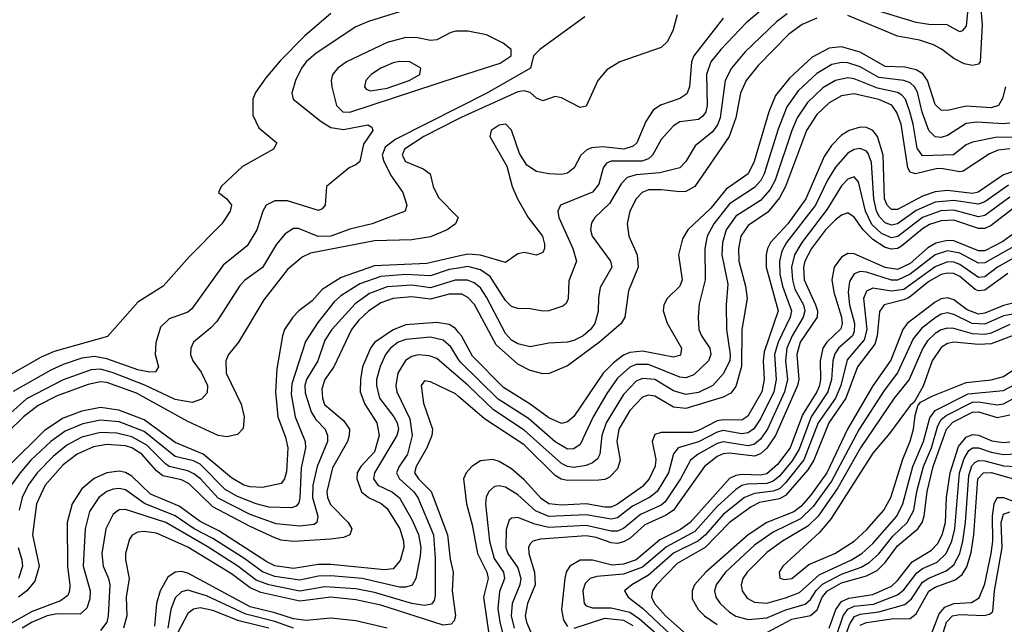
# Model space of a CAD drawing. Header units: inches. Extents: x 501365 to 657855, y 482276 to 547543.
# Tile 344 of 656: x 608590 to 611753, y 497303 to 499246. Entities that reach past the tile are written whole.
import ezdxf

# ---------------------------------------------------------------- set-up
doc = ezdxf.new("R2010")
doc.units = ezdxf.units.IN
doc.header["$MEASUREMENT"] = 0
doc.layers.add('A6409', color=7, linetype='Continuous')
doc.layers.add('A6419', color=7, linetype='Continuous')

msp = doc.modelspace()

# ---------------------------------------------------------------- linework, layer by layer
at = {"layer": 'A6409', "color": 5}
for points, elevation in [([(609590, 499265.4), (609505.8, 499194.2), (609426.5, 499113.5), (609381, 499059), (609348, 499012), (609339.5, 498990), (609338.8, 498938.8), (609358.4, 498898.4), (609416.5, 498850), (609405.3, 498830), (609305.5, 498774.5), (609237, 498710), (609228.2, 498690), (609255.5, 498670), (609270.2, 498650), (609266, 498630), (609239.2, 498590), (609135.1, 498484.9), (609051.3, 498390), (608970, 498337.8), (608872.5, 498227.5), (608700.4, 498179.6), (608659.1, 498160.9), (608544.2, 498095.8)], 2120), ([(609810, 499270.7), (609710, 499239.7), (609670, 499222.5), (609542.2, 499137.8), (609510.1, 499110), (609495, 499090), (609475.8, 499050), (609464.2, 499010), (609468.2, 498990), (609558.1, 498918.1), (609590, 498898.8), (609630, 498893.3), (609708.1, 498908.1), (609720.7, 498900.7), (609724.4, 498890), (609694.3, 498845.7), (609682.6, 498790), (609670, 498779.1), (609648.4, 498770), (609575.8, 498710), (609571.3, 498650), (609562, 498638), (609550, 498632.3), (609450, 498663.4), (609410, 498663.3), (609382.2, 498650), (609370.6, 498630), (609352.3, 498570), (609321, 498519), (609243.4, 498456.6), (609143.3, 498316.7), (609130, 498305.9), (609070, 498284.8), (609042.6, 498257.4), (609027, 498207), (609025.6, 498170), (609036.3, 498130), (609026.3, 498113.7), (609007, 498113), (608970, 498120.9), (608870, 498155.5), (608830, 498163.2), (608790, 498157.6), (608730, 498138.1), (608690, 498119.8), (608569.2, 498050.8)], 2140), ([(610000, 499208.8), (609991.1, 499208.9), (609975.4, 499204.6), (609930, 499180.6), (609910, 499178.6), (609867.5, 499187.5), (609830, 499188.7), (609770, 499172.8), (609639.8, 499110), (609611.7, 499090), (609595.3, 499070), (609590.8, 499050), (609593.1, 499030), (609608.1, 498970), (609627.8, 498950), (609650, 498948.7), (610000, 499062.7)], 2160), ([(610000, 498963.9), (609798.6, 498861.4), (609763.8, 498836.2), (609754.1, 498810), (609759.9, 498790), (609783.8, 498743.8), (609820.7, 498690), (609834, 498650), (609828.4, 498630), (609722, 498590), (609650, 498572.6), (609590, 498550), (609549.2, 498549.2), (609485.4, 498574.6), (609470, 498574.9), (609442.6, 498557.4), (609415.2, 498524.8), (609370, 498449.3), (609312.5, 498407.5), (609296.4, 498390), (609223.8, 498276.2), (609204.6, 498255.4), (609148.6, 498210), (609139.5, 498190), (609139.2, 498170), (609146.2, 498150), (609172.8, 498112.8), (609193.1, 498070), (609192.8, 498047.2), (609173.6, 498026.4), (609143.9, 498016.1), (609090, 498024.8), (608991.8, 498071.8), (608890, 498111.2), (608850, 498122.4), (608819.9, 498120.1), (608730, 498088.9), (608612.4, 498027.6), (608421.9, 497858.1)], 2160), ([(610000, 498927.3), (609888.6, 498870), (609826.2, 498830), (609818.1, 498810), (609829.5, 498790), (609886.4, 498766.4), (609908.4, 498750), (609918.3, 498710), (609934.8, 498674.8), (609998, 498610), (609990.2, 498590), (609963.5, 498570), (609910, 498548.5), (609850, 498538.6), (609730, 498534.8), (609524.1, 498495.9), (609497.3, 498482.7), (609450, 498443.2), (609374.4, 498345.6), (609292.7, 498210), (609260.8, 498170), (609252.3, 498150), (609253.2, 498110), (609301.5, 498010), (609311.5, 497970), (609308, 497932), (609290, 497912.9), (609255, 497905), (609227.4, 497910), (609130, 497954.3), (608965.4, 498045.4), (608870, 498079.4), (608850, 498082.3), (608810, 498073.8), (608710, 498037.2), (608650, 498005.6), (608602.2, 497970), (608454.3, 497825.7)], 2180), ([(610000, 498485.6), (609897.4, 498462.6), (609730, 498455.2), (609622.4, 498417.6), (609561.4, 498378.6), (609530, 498342.8), (609486.5, 498310), (609467.9, 498290), (609441.2, 498250), (609434.6, 498230), (609416.1, 498123.9), (609411.5, 498050), (609419.1, 497970), (609444.2, 497904.2), (609451.1, 497870), (609446.8, 497793.2), (609440.8, 497770), (609430, 497755.3), (609370, 497742.1), (609330, 497744.3), (609310, 497750.2), (609270, 497773.8), (609179.5, 497850), (609090, 497887.2), (608990, 497960.3), (608908.6, 497991.4), (608850, 497999.4), (608790, 497987.9), (608730, 497965.2), (608670, 497926.2), (608553.6, 497810)], 2220), ([(610000, 498447.8), (609970, 498443.4), (609910, 498422.6), (609830, 498427.2), (609750, 498420.8), (609683.1, 498396.9), (609621.4, 498358.6), (609600.7, 498339.3), (609547.7, 498272.3), (609508.3, 498211.7), (609464.2, 498075.8), (609462.6, 498042.6), (609475.3, 497970), (609507.1, 497890), (609508.2, 497870), (609494.1, 497805.9), (609490, 497709.7), (609486.6, 497693.4), (609477.9, 497682.1), (609463, 497677), (609390, 497679.4), (609350, 497689.7), (609290, 497713.5), (609250, 497736.3), (609170, 497817.2), (609148.3, 497828.3), (609090, 497841.7), (608990, 497922.8), (608910, 497953.5), (608850, 497958.9), (608792.5, 497947.5), (608736.7, 497923.3), (608690.2, 497889.8), (608625.9, 497830), (608591.2, 497790), (608563, 497750)], 2240), ([(610000, 498409.1), (609989.2, 498409.2), (609910, 498383.7), (609850, 498392.3), (609770, 498386.8), (609714, 498366), (609667.2, 498332.8), (609592.7, 498250), (609570, 498215.8), (609548.2, 498150), (609511.5, 498090), (609505.9, 498070), (609506.7, 498046.7), (609526.1, 497986.1), (609541.4, 497961.4), (609571.4, 497930), (609578.9, 497910), (609578.5, 497890), (609546.1, 497810), (609532.2, 497750), (609531, 497710), (609547.7, 497650), (609544.6, 497630), (609535.9, 497624.1), (609490, 497618.5), (609414.1, 497625.9), (609330, 497655.5), (609228.1, 497708.1), (609170.7, 497770.7), (609150, 497786.7), (609130, 497796.1), (609070.4, 497810.4), (609058.3, 497818.3), (608998.5, 497878.5), (608950, 497905.4), (608902.7, 497917.3), (608850, 497919.2), (608790, 497904.6), (608741.9, 497878.1), (608697.8, 497842.2), (608645.9, 497790), (608617, 497750), (608597.6, 497710), (608588.5, 497670)], 2260), ([(610000, 498363.4), (609970, 498364), (609910, 498347.5), (609850, 498355.3), (609790.2, 498350), (609750, 498336.3), (609710, 498309.3), (609679.4, 498280.6), (609655.8, 498250), (609598.9, 498130), (609569.7, 498090), (609560.5, 498059.5), (609562.3, 498030), (609569.5, 498009.5), (609630, 497958.3), (609649.1, 497930), (609648.8, 497910), (609642.5, 497890), (609594.4, 497805.6), (609576.7, 497730), (609578.8, 497710), (609588.1, 497688.1), (609645.7, 497630), (609657.3, 497610), (609650.1, 497589.9), (609630, 497582.1), (609590, 497576.2), (609470, 497569.5), (609430, 497573.8), (609410, 497580.7), (609330, 497617), (609210, 497680.8), (609134.5, 497754.5), (609110, 497766.9), (609050, 497780.4), (609030, 497796.2), (608982.4, 497850), (608950.3, 497870), (608930, 497876.1), (608870, 497880.8), (608826.8, 497873.2), (608774.9, 497850), (608730, 497815.2), (608671.8, 497750), (608644.5, 497690), (608631.8, 497590), (608652.5, 497490), (608638.8, 497441.2), (608613.3, 497410), (608586.2, 497390)], 2280), ([(610000, 498241), (609990, 498253.1), (609970, 498266.4), (609930, 498272.7), (609830, 498265.2), (609790, 498249.3), (609730, 498208.5), (609716.4, 498190), (609691.3, 498130), (609684.6, 498090), (609684, 498050), (609698.4, 498010), (609737.3, 497950), (609744.8, 497910), (609730, 497856.7), (609685.6, 497810), (609674.1, 497790), (609673.1, 497770), (609688.2, 497728.2), (609710.6, 497710.6), (609751.3, 497691.3), (609770, 497675.2), (609810.9, 497610), (609822.4, 497570), (609823.5, 497550), (609811.8, 497508.2), (609790, 497481), (609762.3, 497477.7), (609590, 497495.2), (609550, 497494.7), (609470, 497482), (609410, 497491.3), (609383.8, 497503.8), (609230, 497602.8), (609170, 497633.1), (609102.5, 497682.5), (609010, 497720.8), (608950, 497779.2), (608930, 497790.2), (608910, 497794.7), (608870, 497789.9), (608828.9, 497771.1), (608790, 497738.3), (608758.8, 497690), (608742.5, 497630), (608743.5, 497490), (608751.3, 497428.7), (608750.4, 497410), (608744.3, 497395.7), (608721.5, 497378.5), (608630, 497344.1), (608557, 497303.1)], 2320), ([(610000, 498154.3), (609974.4, 498194.4), (609950, 498215.9), (609910, 498225.7), (609830, 498218.5), (609805.8, 498210), (609781.4, 498190), (609765.5, 498170), (609748.3, 498131.7), (609736.6, 498090), (609736.1, 498070), (609745.9, 498030), (609791.4, 497970), (609802.4, 497950), (609806.5, 497930), (609802, 497910), (609729.8, 497790), (609726.9, 497770), (609740.5, 497750), (609787.9, 497727.9), (609809.8, 497709.8), (609850, 497639.8), (609871.3, 497591.3), (609878.1, 497550), (609876.7, 497523.3), (609862.1, 497450), (609851.2, 497428.8), (609830, 497422.3), (609810, 497422.7), (609690, 497450), (609590, 497458.8), (609550, 497457.1), (609490, 497445.1), (609410, 497456.7), (609370, 497471.7), (609313.3, 497513.3), (609210, 497578.8), (609150.2, 497610.2), (609090, 497651.1), (608990.9, 497690.9), (608930, 497735.4), (608910, 497739.5), (608890, 497737), (608870, 497729.9), (608844, 497710), (608814.2, 497665.8), (608800.5, 497610), (608793.6, 497490), (608816.6, 497410), (608815.3, 497384.7), (608805.7, 497354.3), (608784.8, 497335.2), (608710, 497337.1), (608677.9, 497330), (608629.7, 497310), (608598.6, 497290)], 2340), ([(610000, 498097.2), (609930, 498157.5), (609905.8, 498165.8), (609870, 498168.3), (609850, 498163.9), (609829.8, 498150.2), (609804.9, 498110), (609797.8, 498070), (609801.6, 498050), (609843.5, 497963.5), (609851.2, 497910), (609835.4, 497850), (609808.7, 497810), (609800.9, 497790), (609810.4, 497770), (609855.1, 497730), (609869.2, 497710), (609919.5, 497590), (609924.9, 497515.1), (609924.6, 497395.4), (609921.1, 497378.9), (609912.8, 497367.2), (609890, 497363.7), (609850, 497369.9), (609730, 497405.2), (609670, 497416.9), (609570, 497423.2), (609490, 497409.6), (609389.9, 497430), (609350, 497444.9), (609290.5, 497490), (609192.6, 497552.6), (609059.1, 497630), (608930, 497672.3), (608910, 497670.3), (608890, 497656.4), (608866.5, 497610), (608854.4, 497530), (608858.2, 497490), (608875.6, 497450), (608879.2, 497430), (608874.7, 497330), (608870, 497310), (608850, 497283.3)], 2360), ([(610000, 498034.9), (609990, 498043.5), (609910, 498082.3), (609890, 498085.1), (609879.3, 498070), (609886.6, 498013.4), (609916.5, 497930), (609913.9, 497910), (609898, 497870), (609864, 497810), (609858.6, 497790), (609871.5, 497770), (609911.9, 497730), (609964.6, 497590), (609972.7, 497512.7), (609982.2, 497470), (609978.7, 497410), (609990.1, 497330), (609985.8, 497314.3), (609976.2, 497303.8), (609950, 497300.4), (609750, 497364.2), (609670, 497381.8), (609590, 497389.6), (609490, 497377.8), (609364.8, 497404.8), (609330, 497420.1), (609270, 497465.2), (609130, 497551.2), (609030, 497595.4), (608990, 497601), (608970, 497598.7), (608950.9, 497589.1), (608943.1, 497576.9), (608930.1, 497530), (608929.7, 497510), (608942.2, 497450), (608932.3, 497390), (608934.6, 497330), (608923.4, 497290)], 2380), ([(608585.2, 497550), (608597.4, 497510), (608598.8, 497490), (608586.6, 497450)], 2260), ([(609770, 497290.1), (609670, 497314.4), (609590, 497322.4), (609510, 497314.7), (609470, 497320), (609410, 497339.8), (609330, 497358.8), (609130, 497467.3), (609110, 497472.1), (609090, 497470.6), (609065.8, 497454.2), (609041.8, 497410), (609029.8, 497370), (609023.3, 497296.7)], 2420), ([(609470, 497290.1), (609410, 497311.8), (609316, 497336), (609190, 497394.2), (609130, 497412.3), (609110, 497406.9), (609090, 497387.5), (609075.9, 497350), (609065.8, 497290)], 2440), ([(609390, 497290.1), (609293.6, 497313.6), (609210, 497347.3), (609170, 497355.6), (609148.2, 497351.8), (609130, 497337.6), (609084.5, 497250)], 2460)]:
    msp.add_lwpolyline(points, dxfattribs=dict(at, elevation=elevation))
at = {"layer": 'A6409', "color": 5, "elevation": 2180}
msp.add_lwpolyline([(609810, 499111.6), (609790, 499107.1), (609749.8, 499090.2), (609719.5, 499070), (609702.3, 499050), (609697.5, 499030), (609702.6, 499022.6), (609716.6, 499016.6), (609770, 499026.1), (609841.4, 499050), (609875.6, 499070), (609878.5, 499090), (609843.6, 499110)], close=True, dxfattribs=at)
at = {"layer": 'A6419', "color": 5}
for points, elevation in [([(611669.2, 499370.8), (611681.7, 499230), (611675.2, 499110), (611670, 499102.7), (611650, 499098.8), (611623.5, 499103.5), (611590, 499120.9), (611551.1, 499151.1), (611525.1, 499165.1), (611479.9, 499179.9), (611410, 499192.4), (611250, 499259.3)], 2280), ([(610989.1, 499290), (610923.9, 499236.1), (610841.8, 499150), (610810.5, 499110), (610796.1, 499070), (610797.7, 498970), (610793.8, 498950), (610784.4, 498935.6), (610770, 498924.6), (610710, 498917), (610690, 498904.7), (610650, 498860.8), (610623, 498810), (610610, 498798.5), (610588.5, 498791.5), (610490, 498791.5), (610475.4, 498784.6), (610464.6, 498770), (610450, 498716.8), (610430, 498691.9), (610327.1, 498650), (610318.7, 498630), (610322.1, 498610), (610366.8, 498510), (610378.3, 498470), (610353.7, 498406.3), (610351.3, 498348.7), (610345.7, 498334.3), (610334.8, 498325.2), (610290, 498309.9), (610270, 498308.7), (610230, 498316.8), (610190, 498317.2), (610170, 498324.4), (610150, 498343.9), (610101, 498421), (610070, 498442.3), (610030, 498452.3), (610000, 498447.8)], 2240), ([(611055.2, 499264.8), (611021.1, 499238.9), (610918.8, 499141.2), (610876.5, 499090), (610855.6, 499050), (610840.3, 498930), (610831.8, 498908.2), (610815.1, 498884.9), (610759.7, 498840.3), (610729.3, 498790), (610710, 498769.9), (610646.6, 498753.4), (610570, 498747.7), (610541.6, 498738.4), (610522.1, 498717.9), (610484.6, 498655.3), (610437.4, 498610), (610426.8, 498593.2), (610423.7, 498570), (610428.9, 498550), (610487.4, 498470), (610491.5, 498450), (610455, 498385), (610448.9, 498351.1), (610448.5, 498308.5), (610437.7, 498270), (610423.8, 498250), (610400.1, 498230), (610370, 498214.4), (610350, 498209.5), (610290, 498206.6), (610230, 498194.8), (610190, 498203.9), (610170, 498216.3), (610150, 498237.5), (610090, 498354.1), (610070, 498384.3), (610050, 498400.7), (610028.9, 498408.9), (610000, 498409.1)], 2260), ([(610701.8, 499261.8), (610687.7, 499210), (610670, 499175), (610650, 499156.9), (610518.2, 499110), (610475.8, 499084.2), (610446.8, 499050), (610410, 498968.3), (610390, 498964), (610330, 498994.6), (610310, 498998.8), (610270, 498984.9), (610250, 498993.1), (610230, 499012.1), (610210, 499017.3), (610190, 499014.3), (610008.4, 498931.6), (610000, 498927.3)], 2180), ([(610405.5, 499254.5), (610260.3, 499150), (610240.5, 499130), (610230.3, 499090), (610090.6, 499010), (610000, 498963.9)], 2160), ([(611150, 499251), (611103.3, 499230), (611060.6, 499199.4), (610961.7, 499098.3), (610923.9, 499050), (610905.3, 499010), (610890.1, 498930.1), (610869.3, 498870.7), (610758.5, 498710), (610730, 498694.1), (610710, 498692.1), (610650, 498699.5), (610610, 498698.5), (610589.8, 498690.2), (610569.7, 498670), (610549.6, 498630), (610540.9, 498590), (610547, 498550), (610573.3, 498490), (610576.6, 498450), (610545.4, 498374.6), (610534.3, 498290), (610522.2, 498270), (610452.5, 498210), (610350, 498133.3), (610290.8, 498109.2), (610270, 498108), (610230, 498119), (610190, 498139.3), (610120.9, 498200.9), (610050.9, 498330.9), (610030, 498352.7), (610010, 498363.3), (610000, 498363.4)], 2280), ([(610850, 499250.4), (610755.8, 499130), (610747.9, 499110), (610741, 499030), (610732.7, 499007.3), (610710, 498992.7), (610648.6, 498971.4), (610625.2, 498954.8), (610600.9, 498919.1), (610572.3, 498850), (610560.7, 498839.3), (610530.4, 498829.6), (610463.1, 498836.9), (610426.5, 498833.5), (610412.2, 498827.8), (610392.9, 498810), (610370.8, 498769.2), (610350, 498752.1), (610330, 498748.3), (610289.9, 498749.9), (610250, 498757.7), (610218.5, 498778.5), (610195.8, 498815.8), (610170, 498890.7), (610151.5, 498910), (610130, 498906.9), (610104.7, 498890), (610100.5, 498870), (610154.6, 498774.6), (610171.8, 498710), (610188.8, 498670), (610223.3, 498610), (610268.9, 498550), (610276, 498524), (610275.9, 498510), (610270, 498498), (610250, 498489.2), (610210, 498498.1), (610190, 498493.1), (610150, 498465.7), (610070, 498489.3), (610030, 498492.3), (610000, 498485.6)], 2220), ([(611633.9, 499270), (611630, 499225.1), (611616.9, 499210), (611610, 499206.9), (611568.7, 499228.7), (611510, 499229.9), (611470, 499236.3), (611350, 499272.9)], 2260), ([(610000, 499062.7), (610133.7, 499106.3), (610168.8, 499130), (610168.4, 499150), (610143.2, 499170), (610090, 499197.1), (610030, 499208.7), (610000, 499208.8)], 2160), ([(611756.8, 499030), (611747, 498993), (611733.9, 498970), (611710, 498962.7), (611630, 498967.5), (611570, 498954.2), (611550, 498954.6), (611530, 498973.1), (611506.3, 499050), (611491.3, 499071.3), (611470, 499085), (611433.5, 499093.5), (611370, 499095.4), (611290, 499141.4), (611230, 499158.4), (611190, 499154.5), (611135.2, 499124.8), (611062.4, 499057.6), (611018, 499002), (610996.2, 498950), (610949.6, 498790), (610930, 498750.3), (610859.3, 498700.7), (610810, 498640.4), (610735.6, 498570), (610718.6, 498541.4), (610706.4, 498490), (610717.5, 498410), (610710.5, 498389.5), (610669.7, 498350), (610658.7, 498330), (610656.8, 498310), (610670, 498270.1), (610716, 498190), (610712.6, 498167.4), (610690, 498160.8), (610590, 498180.7), (610550, 498176.7), (610530, 498167.5), (610496.9, 498143.1), (610464.3, 498110), (610370, 497970.9), (610350, 497953.2), (610330, 497948.6), (610290, 497966.9), (610230.1, 498010.1), (610143.7, 498063.7), (610044.4, 498164.4), (610009, 498230), (610000, 498241)], 2320), ([(611770, 498912.9), (611750, 498911), (611664, 498916), (611630, 498912.7), (611570, 498873.8), (611550, 498867.6), (611530, 498869.6), (611510, 498889.2), (611488.7, 498948.7), (611473.3, 499013.3), (611464.4, 499030), (611450, 499043), (611430, 499050.8), (611350, 499060.2), (611290, 499094.4), (611250, 499107.1), (611230, 499107.9), (611198.7, 499101.3), (611150, 499072.7), (611090, 499017.4), (611054.3, 498965.7), (611026.1, 498893.9), (610981.6, 498750), (610970.9, 498729.1), (610950, 498706), (610870, 498653.6), (610819.2, 498590), (610798.2, 498550), (610790.4, 498510), (610791.6, 498410), (610772.7, 498332.7), (610769.4, 498289.4), (610771.6, 498250), (610779.5, 498230), (610807.3, 498190), (610810.5, 498170), (610802.4, 498150), (610755.8, 498104.2), (610730, 498095.2), (610710, 498097.5), (610610, 498137.8), (610570, 498137.5), (610550, 498129.7), (610510, 498093.9), (610475.9, 498044.1), (610431.9, 497970), (610390, 497880.5), (610370, 497866.3), (610350, 497866), (610310, 497889.1), (610224.5, 497964.5), (610126.8, 498026.8), (610005.6, 498145.6), (610000, 498154.3)], 2340), ([(611830, 498866.9), (611730, 498868.7), (611650, 498852), (611630, 498843.5), (611588.9, 498811.1), (611490, 498807.9), (611472.4, 498832.4), (611460.2, 498910), (611449.2, 498949.2), (611434.7, 498990), (611423.2, 499003.2), (611410, 499011.3), (611345.4, 499025.3), (611270, 499055.9), (611250, 499058.4), (611210, 499050.2), (611170, 499026.5), (611120.5, 498979.5), (611087.5, 498930), (611069.7, 498889.7), (611016.6, 498730), (611000.3, 498699.7), (610970, 498664.6), (610890, 498614.2), (610859.5, 498570), (610847.4, 498530), (610845.6, 498490), (610864.2, 498395.8), (610859.2, 498330), (610860.3, 498250), (610872.3, 498170), (610871.5, 498150), (610850, 498107.8), (610816.1, 498070), (610770, 498047.8), (610730, 498041.4), (610690, 498053), (610630, 498089.5), (610590, 498092.8), (610570, 498084.1), (610530, 498041.8), (610473.8, 497950), (610460.4, 497910), (610453.5, 497850), (610445.6, 497834.4), (610430, 497821.4), (610410, 497813.2), (610370, 497807.3), (610350, 497809.7), (610330, 497819.8), (610210, 497926.5), (610111.6, 497991.6), (610030, 498071.3), (610000, 498097.2)], 2360), ([(611770, 498830.3), (611733.1, 498826.9), (611704.9, 498815.1), (611620.5, 498759.5), (611610, 498757), (611550, 498767.7), (611533.3, 498766.7), (611467.1, 498750), (611450, 498756), (611442.4, 498770), (611421.4, 498910), (611407.8, 498947.8), (611391, 498971), (611350, 498988.8), (611270, 499007.5), (611230, 499001.5), (611190, 498978.7), (611150, 498940.9), (611116.8, 498890), (611050, 498710), (611030, 498673.7), (610992.6, 498627.4), (610930, 498584.6), (610906.5, 498550), (610898.4, 498510), (610899.8, 498470), (610921.2, 498390), (610926.4, 498350), (610909.6, 498250.4), (610908.5, 498131.5), (610890, 498067.5), (610874.1, 498045.9), (610850, 498032.5), (610730, 497996.8), (610690, 498001.1), (610630, 498035.5), (610610, 498038.7), (610590, 498032.5), (610550, 497989.9), (610514.9, 497930), (610508.1, 497890), (610518.7, 497830), (610510, 497802.7), (610484.2, 497775.8), (610470, 497768), (610450, 497765.6), (610350, 497765.4), (610329.3, 497769.3), (610310, 497781.3), (610210, 497879.3), (610083.3, 497963.4), (610000, 498034.9)], 2380), ([(611781.6, 498758.4), (611750, 498747.4), (611668.7, 498691.3), (611650, 498686.9), (611570, 498696.4), (611530, 498692.9), (611490, 498678.7), (611410, 498636), (611390, 498636.2), (611376.6, 498650), (611368, 498670), (611363.2, 498810), (611345.4, 498870), (611330, 498890), (611310, 498899.8), (611290, 498900.9), (611254.6, 498890), (611230, 498874.5), (611198, 498842), (611174, 498806), (611114.7, 498670), (611057.3, 498590), (611001.9, 498530), (610992, 498510), (610987.5, 498490), (610988.2, 498450), (611026.2, 498310), (610981.2, 498178.8), (610977.9, 498150), (610981.4, 498090), (610974.1, 498050), (610928.6, 497971.4), (610910, 497958.9), (610850, 497960), (610830, 497956.4), (610770, 497925.2), (610750, 497919.4), (610650, 497919.6), (610630, 497913.2), (610621.3, 497890), (610633, 497833), (610631, 497811), (610611.9, 497770), (610590, 497746.2), (610510, 497689.3), (610490, 497679.7), (610470, 497679), (610410, 497689.6), (610330, 497685.3), (610290, 497690.4), (610266.3, 497706.3), (610210, 497767.3), (610170, 497802.4), (610130, 497826.3), (610110, 497832.3), (610070, 497828.5), (610042.6, 497810), (610024.6, 497790), (610015.8, 497770), (610025, 497690), (610043, 497623), (610060.4, 497530), (610090.6, 497470), (610094.6, 497450), (610079.9, 497390), (610100.6, 497250)], 2420), ([(611765.9, 498714.1), (611690, 498660.2), (611670, 498652.5), (611590, 498664.6), (611530, 498659.1), (611470, 498632.8), (611410, 498590), (611390, 498585.4), (611370, 498592.5), (611351.8, 498611.8), (611342.6, 498630), (611333.4, 498670), (611326.4, 498786.4), (611315.3, 498815.3), (611310, 498823.1), (611290, 498832.1), (611270, 498828.4), (611250, 498816.6), (611210, 498771.7), (611184.7, 498730), (611146.4, 498650), (611053.1, 498530), (611038, 498502), (611030.7, 498470), (611031.7, 498428.3), (611039.8, 498390), (611069, 498310), (611064.8, 498290), (611026.5, 498210), (611014.3, 498170), (611019.5, 498090), (611011.8, 498050), (610970, 497963.5), (610948.5, 497931.5), (610930, 497918.4), (610910, 497915.3), (610850, 497925.4), (610830, 497920.8), (610770, 497889.6), (610705.1, 497870), (610689.8, 497850.2), (610673.8, 497790), (610637.7, 497730), (610612.5, 497710), (610557.9, 497682.1), (610510, 497644.6), (610490, 497640.4), (610410, 497654.8), (610290, 497649.2), (610247.2, 497667.2), (610190, 497718.5), (610150, 497743.3), (610130, 497748.4), (610114.7, 497745.3), (610096.8, 497730), (610088.8, 497711.2), (610086.7, 497690), (610098.9, 497570), (610114.6, 497514.6), (610144, 497470), (610146.9, 497450), (610131.3, 497408.7), (610126.3, 497353.7), (610132.2, 497310), (610152.5, 497230)], 2440), ([(611770, 498675.6), (611690, 498616.1), (611670, 498612.6), (611590, 498634), (611548.6, 498631.4), (611490.1, 498609.9), (611410.6, 498549.4), (611390, 498545.1), (611358.4, 498558.4), (611327.6, 498587.6), (611307, 498630), (611284.6, 498724.6), (611270, 498741.1), (611250, 498733.6), (611230, 498712.2), (611183.5, 498636.5), (611102.4, 498530), (611078.3, 498490), (611069.5, 498450), (611071.9, 498410), (611080.2, 498380.2), (611107.5, 498330), (611111.9, 498310), (611107, 498290), (611070.9, 498230), (611054, 498190), (611049.5, 498150), (611056.6, 498090), (611046.8, 498050), (610992.1, 497930), (610970, 497897.7), (610950, 497881.7), (610930, 497876.4), (610850, 497889.6), (610830, 497884.3), (610769.2, 497850), (610744.3, 497830), (610712.5, 497770), (610663.4, 497696.6), (610650, 497685.7), (610584, 497656), (610530, 497610.4), (610510, 497602.5), (610490, 497602.5), (610410, 497620.9), (610290, 497613.9), (610244.6, 497624.6), (610190, 497645.7), (610170, 497644.5), (610162.7, 497637.3), (610152.1, 497607.9), (610151.2, 497550), (610158.5, 497530), (610190, 497484.7), (610199.8, 497450), (610196.9, 497430), (610171.7, 497370), (610169, 497330), (610178.3, 497290)], 2460), ([(611791.9, 498648.1), (611710, 498584.4), (611690, 498575.2), (611670, 498574.7), (611590, 498601.9), (611550, 498599.6), (611512.8, 498587.2), (611490, 498574.1), (611422.5, 498517.5), (611410, 498510.7), (611390, 498508.6), (611370, 498514.1), (611330, 498539.4), (611299.2, 498570), (611270, 498610.8), (611250, 498624.6), (611230, 498618.1), (611210, 498602.4), (611178.6, 498570), (611133.4, 498510), (611112.2, 498470), (611107.9, 498450), (611109.8, 498410), (611145.8, 498330), (611152.3, 498310), (611151.8, 498290), (611096.7, 498210), (611086.2, 498170), (611092.3, 498090), (611088.6, 498070), (611018.2, 497910), (610990, 497868.8), (610970, 497850.4), (610950, 497842.8), (610870, 497852.5), (610850, 497851), (610830, 497842.6), (610790.1, 497810), (610690.3, 497670), (610666, 497654), (610597.8, 497622.2), (610550, 497578.9), (610530, 497567.4), (610510, 497563), (610490, 497565.2), (610442.1, 497582.1), (610410, 497587.2), (610263.4, 497576.6), (610238.3, 497570), (610230, 497561), (610224.5, 497550), (610225.3, 497530), (610243.6, 497470), (610246, 497430), (610220.7, 497370), (610214.1, 497330), (610217.5, 497310), (610243.5, 497250)], 2480), ([(611830, 498592.5), (611747.4, 498532.6), (611690, 498503.4), (611670, 498503.3), (611590, 498535.2), (611570, 498536.4), (611532.4, 498527.6), (611507.4, 498512.6), (611450, 498462.2), (611410, 498443), (611370, 498449.1), (611270, 498493.6), (611250, 498494), (611230, 498483.1), (611206.1, 498450), (611198.9, 498410), (611205.1, 498370), (611229.5, 498290), (611232, 498270), (611227.6, 498252.4), (611182.8, 498210), (611169.8, 498190), (611160.8, 498150), (611162.5, 498090), (611158.6, 498070), (611150.6, 498050), (611104.1, 497975.9), (611064.3, 497870), (611024, 497816), (610990, 497786.6), (610970, 497781.7), (610910, 497784.3), (610890, 497781.2), (610870, 497771.4), (610744.1, 497630), (610712.6, 497607.4), (610645.9, 497574.1), (610570, 497510.1), (610530, 497496.7), (610493.4, 497493.4), (610430, 497508.7), (610390, 497509), (610357, 497490), (610345.6, 497470), (610341, 497450), (610330.8, 497350), (610336.6, 497316.6), (610350, 497296)], 2520), ([(611782.9, 498517.1), (611690, 498464.5), (611670, 498463.1), (611610, 498495.2), (611570, 498502.7), (611530, 498490), (611450, 498427.8), (611410, 498408.4), (611390, 498408.7), (611310, 498434.6), (611290, 498436.1), (611270.4, 498429.6), (611255.3, 498404.7), (611251.3, 498370), (611255.8, 498330), (611271.4, 498270), (611270, 498243.7), (611264.8, 498230), (611219.9, 498190), (611208.5, 498171.5), (611202.3, 498150), (611197.4, 498090), (611186, 498050), (611132, 497970), (611094, 497866), (611071.3, 497828.7), (611030, 497778.5), (611010, 497762.4), (610990, 497755.5), (610927.3, 497752.7), (610910, 497748.5), (610890, 497736.2), (610830, 497681.7), (610758.7, 497601.3), (610667.6, 497552.4), (610590, 497486.5), (610530, 497464), (610443.9, 497456.1), (610422.5, 497450), (610406.3, 497433.7), (610399.1, 497410), (610403.6, 497370), (610410, 497362.3), (610430, 497355.9), (610490, 497355.5), (610550, 497342.2), (610581, 497321), (610670, 497241.8)], 2540), ([(611807, 498493), (611730.7, 498450), (611690, 498419.2), (611670, 498416.9), (611610, 498459.5), (611590, 498466.7), (611570, 498467.8), (611530, 498451.9), (611430, 498379.2), (611390, 498373.8), (611330, 498383.1), (611310, 498373), (611300.6, 498350), (611311.1, 498250), (611302.7, 498217.3), (611247.7, 498152.3), (611227.3, 498070), (611210.2, 498030), (611155, 497950), (611108.6, 497831.4), (611050, 497757.1), (611030, 497738.7), (611010, 497730.4), (610950, 497723.6), (610918.4, 497710), (610850, 497655.7), (610793.2, 497590), (610770, 497570.7), (610690, 497531.9), (610610, 497461.2), (610555.8, 497430), (610532.2, 497410), (610544.5, 497390), (610590, 497354.5), (610730, 497224.4)], 2560), ([(611764, 498430), (611690, 498376.2), (611670, 498374), (611659, 498379), (611610, 498420.4), (611590, 498430.2), (611570, 498431.6), (611550, 498426.5), (611510, 498404.1), (611446.9, 498353.1), (611430, 498345.1), (611366.4, 498330), (611352, 498308), (611344.7, 498230), (611336.5, 498203.5), (611281.3, 498130), (611243.3, 498030), (611189.3, 497950), (611141, 497830), (611121.2, 497798.8), (611050, 497716.5), (611030, 497706.5), (610966.2, 497693.8), (610939.5, 497680.5), (610870.3, 497629.7), (610792.2, 497550), (610701.5, 497498.5), (610635.7, 497430), (610622.7, 497410), (610619.9, 497390), (610628.9, 497370), (610664.1, 497330), (610750, 497254.6)], 2580), ([(611850, 498352.3), (611750, 498327.4), (611690, 498302.3), (611670, 498299.8), (611632.9, 498312.9), (611590, 498345.2), (611570, 498351.7), (611550, 498348.8), (611530, 498338), (611441, 498270), (611426.8, 498250), (611388.3, 498151.7), (611330.4, 498069.6), (611248.8, 497930), (611182.6, 497790), (611130, 497717.1), (611098.6, 497681.4), (611076.2, 497663.8), (610990.3, 497629.7), (610930, 497590.6), (610793.6, 497470), (610757.4, 497430), (610749.7, 497410), (610750, 497384.9), (610769, 497350), (610789.7, 497330), (610830, 497302.4)], 2620), ([(611850, 498310.9), (611750, 498293.9), (611690, 498267), (611649.1, 498269.1), (611590, 498298.3), (611570, 498303.5), (611550, 498299.7), (611530, 498288.2), (611486.1, 498253.9), (611459.7, 498220.3), (611409.4, 498110.6), (611366.3, 498053.7), (611286.7, 497930), (611197.6, 497762.4), (611138.4, 497681.6), (611098.1, 497641.9), (611010, 497599.3), (610950, 497557), (610857.2, 497470), (610827.2, 497430), (610821.7, 497410), (610826.2, 497390), (610839.6, 497370), (610870, 497342.1), (610890, 497329.5), (610930, 497318.3), (610990, 497323.7), (611051.1, 497348.9), (611112.7, 497367.3), (611130, 497382.3), (611148.1, 497411.9), (611168.3, 497431.7), (611230, 497463.8), (611293.3, 497486.8), (611318.9, 497501.1), (611350, 497529), (611394.2, 497585.8), (611440.9, 497630), (611462, 497670), (611471.8, 497730), (611493.1, 497810), (611518.6, 497870), (611539, 497941), (611550, 497961.1), (611565.6, 497974.4), (611650, 498016.4), (611670, 498018.2), (611730, 498008.4), (611750, 498011.6), (611810, 498043.4)], 2640), ([(611770, 498266.5), (611710, 498238.8), (611690, 498234.6), (611650, 498236.6), (611590, 498253.4), (611570, 498254.8), (611550, 498249.2), (611530, 498237), (611506, 498214), (611490.5, 498190), (611446.5, 498090), (611399.1, 498030), (611290.5, 497870), (611218.4, 497741.6), (611154.5, 497650), (611121.6, 497618.4), (611039.9, 497570), (610990, 497533.3), (610926.2, 497470), (610912.6, 497450), (610907.2, 497430), (610911, 497410), (610927, 497387), (610950, 497374.1), (610990, 497371.2), (611050, 497387.6), (611094.9, 497405.1), (611157.7, 497462.3), (611261.6, 497510), (611295, 497530), (611330, 497562.3), (611407.5, 497650), (611426.9, 497690), (611459.1, 497810), (611492.8, 497890), (611513.6, 497966.4), (611530.5, 497989.5), (611636.1, 498043.9), (611750, 498054.7), (611786.5, 498073.5)], 2660), ([(611790, 498234.2), (611710, 498204.5), (611670, 498202.2), (611590, 498209.2), (611570, 498204.9), (611550, 498192.6), (611520.5, 498150), (611492, 498068), (611463.3, 498016.6), (611450, 498006.2), (611384, 497916), (611330, 497853.1), (611196.8, 497643.2), (611160.6, 497599.4), (611041.6, 497490), (611029.4, 497470), (611031.6, 497451.5), (611046.7, 497446.7), (611070, 497449.7), (611124.7, 497495.3), (611208, 497530), (611269.9, 497570), (611310, 497606.2), (611366.1, 497670), (611388.1, 497710), (611426.7, 497833.3), (611450, 497891.1), (611460.8, 497930), (611465.9, 497974.1), (611475, 498005), (611483.7, 498016.3), (611522.6, 498037.4), (611630, 498080.2), (611710, 498088), (611750, 498099.3), (611870, 498180.4)], 2680), ([(610990, 497276.4), (611070, 497319.5), (611130, 497331.1), (611151, 497349), (611167.8, 497390), (611184.8, 497410), (611230, 497435.9), (611310, 497458.7), (611343.8, 497476.2), (611370, 497501.1), (611410, 497554.7), (611474.4, 497610), (611488.6, 497630), (611495.7, 497650), (611505.2, 497730), (611523.9, 497810), (611566.6, 497930), (611587.4, 497952.6), (611650, 497984.7), (611670, 497985.6), (611730, 497967.7), (611770, 497976.3)], 2620), ([(611190.3, 497290), (611211.7, 497350), (611230, 497376.1), (611252.7, 497387.3), (611330, 497399.1), (611390, 497425.6), (611410, 497443.3), (611456.5, 497503.5), (611518.8, 497541.2), (611538.5, 497561.5), (611553.2, 497590), (611563.8, 497630), (611566.6, 497710), (611578.2, 497790), (611605.8, 497874.2), (611630, 497904.7), (611650, 497912.6), (611670, 497910.7), (611712.3, 497892.3), (611750, 497887.2), (611770.8, 497889.2)], 2580), ([(611213.3, 497266.7), (611235.5, 497330), (611250, 497352.1), (611270, 497361.6), (611332, 497368), (611410, 497397.5), (611430, 497413.2), (611471.3, 497468.7), (611490, 497482), (611536.9, 497503.1), (611566.2, 497530), (611584.2, 497570), (611593.9, 497610), (611608.6, 497790), (611623.9, 497836.1), (611638.9, 497861.1), (611650, 497870.5), (611670, 497870.2), (611710, 497855.9), (611750, 497848.2), (611790, 497850.9)], 2560), ([(611230, 497230.1), (611256, 497304), (611271.8, 497328.2), (611290, 497335.5), (611350, 497342.8), (611433.6, 497366.4), (611455, 497385), (611490, 497438.1), (611510, 497451.7), (611565.4, 497474.6), (611590, 497494.5), (611609.6, 497530), (611619.8, 497570), (611628.1, 497630), (611638.5, 497781.5), (611648, 497812), (611657.5, 497822.5), (611670, 497829.4), (611690, 497828.1), (611750, 497812.3), (611790.1, 497809.9)], 2540), ([(611290, 497299.8), (611310, 497309), (611390, 497321), (611450, 497322), (611470, 497336.3), (611510.5, 497409.5), (611530, 497422.3), (611594.5, 497445.5), (611617.1, 497462.9), (611632.7, 497487.3), (611646.3, 497533.7), (611655.2, 497590), (611667.9, 497770), (611685.4, 497790), (611710, 497790.5), (611790, 497768.7)], 2520), ([(611515.9, 497264.1), (611543.7, 497336.3), (611561.5, 497358.5), (611590, 497369.3), (611646.7, 497373.3), (611671.6, 497388.4), (611690, 497432.8), (611710, 497530), (611715.5, 497570), (611715, 497650), (611720.3, 497690), (611730, 497710.6), (611750, 497710.8), (611790, 497695.7)], 2480), ([(611542.4, 497230), (611567.4, 497310), (611586.1, 497330), (611610, 497334.6), (611688.4, 497331.6), (611704.7, 497335.3), (611715.9, 497344.1), (611721.3, 497410), (611745.5, 497550), (611742.6, 497630), (611750, 497656.3), (611770, 497664.6)], 2460), ([(610370.6, 497290.6), (610470, 497322.6), (610530, 497316.2), (610559.6, 497299.6)], 2520)]:
    msp.add_lwpolyline(points, dxfattribs=dict(at, elevation=elevation))

doc.saveas('drawing.dxf')
